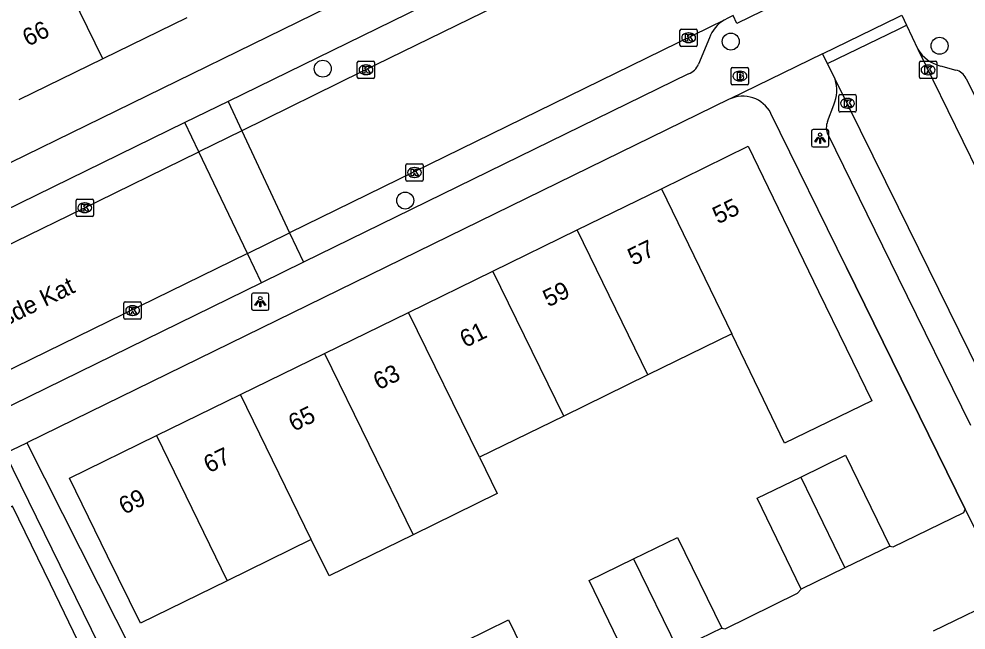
# Model space of a CAD drawing. Extents: x 160457 to 162082, y 388340 to 389736.
# Drawn here: x 161449.3 to 161503.9, y 388559.2 to 388594.5 of the extents above; entities that cross this region are included whole.
import ezdxf

# ---------------------------------------------------------------- set-up
doc = ezdxf.new("R2010")
doc.units = 0
for name, color, linetype in [('IMGEO_Boom', 7, 'Continuous'), ('IMGEO_Brandkraan', 7, 'Continuous'), ('IMGEO_Kolk', 7, 'Continuous'), ('IMGEO_Lichtpunt', 7, 'Continuous'), ('IMGEO_Muur', 7, 'Continuous'), ('IMGEO_Openbare_ruimte_label', 7, 'Continuous'), ('IMGEO_Pand', 7, 'Continuous'), ('IMGEO_Pand_nummerreeks', 7, 'Continuous'), ('IMGEO_Parkeervlak_open', 7, 'Continuous'), ('IMGEO_Rijbaan_lokaal_gesloten', 7, 'Continuous'), ('IMGEO_Rijbaan_lokaal_open', 7, 'Continuous'), ('IMGEO_Voetpad_open', 7, 'Continuous')]:
    doc.layers.add(name, color=color, linetype=linetype)

msp = doc.modelspace()

# ---------------------------------------------------------------- linework, layer by layer
at = {"layer": 'IMGEO_Boom'}
for centre in [(161490.335, 388593.175), (161502.372, 388592.93), (161466.814, 388591.611), (161471.567, 388584.009)]:
    msp.add_circle(centre, 0.489, dxfattribs=at)
at = {"layer": 'IMGEO_Brandkraan'}
for p, q in [((161490.361, 388590.759), (161490.361, 388591.611)), ((161490.436, 388591.685), (161491.288, 388591.685)), ((161490.849, 388591.465), (161490.874, 388591.465)), ((161491.362, 388591.611), (161491.362, 388590.759)), ((161490.872, 388590.905), (161490.847, 388590.905)), ((161491.288, 388590.685), (161490.436, 388590.685))]:
    msp.add_line(p, q, dxfattribs=at)
for points in [[(161490.361, 388590.759), (161490.361, 388591.611)], [(161490.436, 388591.685), (161491.288, 388591.685)], [(161490.709, 388591.385), (161490.709, 388590.985), (161490.922, 388590.985)], [(161490.94, 388591.385), (161490.709, 388591.385)], [(161491.362, 388591.611), (161491.362, 388590.759)], [(161490.888, 388591.304), (161490.834, 388591.304), (161490.834, 388591.228)], [(161490.834, 388591.228), (161490.887, 388591.228)], [(161490.896, 388591.152), (161490.834, 388591.152), (161490.834, 388591.071)], [(161490.834, 388591.071), (161490.896, 388591.071)], [(161491.288, 388590.685), (161490.436, 388590.685)]]:
    msp.add_lwpolyline(points, dxfattribs=at)
for centre, radius, start, end in [((161490.438, 388591.609), 0.0765, 91.552, 178.448), ((161490.438, 388591.609), 0.0765, 91.552, 178.448), ((161490.944, 388591.24), 0.145, 59.4692, 91.5367), ((161491.286, 388591.609), 0.0765, 1.552, 88.448), ((161491.286, 388591.609), 0.0765, 1.552, 88.448), ((161490.889, 388591.266), 0.0379, 267.8285, 90.9355), ((161490.897, 388591.111), 0.0404, 269.8759, 90.5077), ((161490.928, 388591.236), 0.251, 268.6676, 293.5347), ((161490.969, 388591.287), 0.0922, 285.5137, 58.1501), ((161490.974, 388591.095), 0.105, 301.3115, 78.989), ((161490.438, 388590.761), 0.0765, 181.552, 268.448), ((161490.438, 388590.761), 0.0765, 181.552, 268.448), ((161491.286, 388590.761), 0.0765, 271.552, 358.448), ((161491.286, 388590.761), 0.0765, 271.552, 358.448)]:
    msp.add_arc(centre, radius, start, end, dxfattribs=at)
for centre, major_axis, ratio, start_param, end_param in [((161490.848, 388591.185), (-0.387, 0.002), 0.722429, 4.712389, 7.853982), ((161490.873, 388591.185), (-0.39, 0.002), 0.717154, 1.570796, 4.712389)]:
    msp.add_ellipse(centre, major_axis=major_axis, ratio=ratio, start_param=start_param, end_param=end_param, dxfattribs=at)
at = {"layer": 'IMGEO_Kolk'}
for p, q in [((161487.404, 388592.969), (161487.404, 388593.821)), ((161487.479, 388593.895), (161488.331, 388593.895)), ((161487.892, 388593.675), (161487.917, 388593.675)), ((161488.405, 388593.821), (161488.405, 388592.969)), ((161487.915, 388593.115), (161487.89, 388593.115)), ((161488.331, 388592.895), (161487.479, 388592.895)), ((161468.804, 388591.121), (161468.804, 388591.973)), ((161468.879, 388592.047), (161469.731, 388592.047)), ((161469.805, 388591.973), (161469.805, 388591.121)), ((161501.204, 388591.113), (161501.204, 388591.965)), ((161501.279, 388592.039), (161502.131, 388592.039)), ((161502.205, 388591.965), (161502.205, 388591.113)), ((161469.292, 388591.827), (161469.317, 388591.827)), ((161501.692, 388591.819), (161501.717, 388591.819)), ((161469.731, 388591.047), (161468.879, 388591.047)), ((161469.315, 388591.267), (161469.29, 388591.267)), ((161502.131, 388591.039), (161501.279, 388591.039)), ((161501.715, 388591.259), (161501.69, 388591.259)), ((161496.561, 388589.188), (161496.561, 388590.04)), ((161496.636, 388590.114), (161497.488, 388590.114)), ((161497.049, 388589.894), (161497.074, 388589.894)), ((161497.562, 388590.04), (161497.562, 388589.188)), ((161497.072, 388589.334), (161497.047, 388589.334)), ((161497.488, 388589.114), (161496.636, 388589.114)), ((161471.596, 388585.2), (161471.596, 388586.052)), ((161471.671, 388586.126), (161472.523, 388586.126)), ((161472.597, 388586.052), (161472.597, 388585.2)), ((161472.084, 388585.906), (161472.109, 388585.906)), ((161472.523, 388585.126), (161471.671, 388585.126)), ((161472.107, 388585.346), (161472.082, 388585.346)), ((161452.592, 388583.168), (161452.592, 388584.02)), ((161452.667, 388584.094), (161453.519, 388584.094)), ((161453.08, 388583.874), (161453.105, 388583.874)), ((161453.593, 388584.02), (161453.593, 388583.168)), ((161453.103, 388583.314), (161453.078, 388583.314)), ((161453.519, 388583.094), (161452.667, 388583.094)), ((161455.353, 388577.238), (161455.353, 388578.09)), ((161455.428, 388578.164), (161456.28, 388578.164)), ((161455.841, 388577.944), (161455.866, 388577.944)), ((161456.354, 388578.09), (161456.354, 388577.238)), ((161455.864, 388577.384), (161455.839, 388577.384)), ((161456.28, 388577.164), (161455.428, 388577.164))]:
    msp.add_line(p, q, dxfattribs=at)
for points in [[(161487.404, 388592.969), (161487.404, 388593.821)], [(161487.479, 388593.895), (161488.331, 388593.895)], [(161487.725, 388593.595), (161487.848, 388593.595), (161487.848, 388593.444), (161487.978, 388593.595), (161488.142, 388593.595), (161487.996, 388593.444), (161488.149, 388593.195), (161487.997, 388593.195), (161487.912, 388593.359), (161487.848, 388593.292), (161487.848, 388593.195), (161487.725, 388593.195), (161487.725, 388593.595)], [(161488.405, 388593.821), (161488.405, 388592.969)], [(161488.331, 388592.895), (161487.479, 388592.895)], [(161468.804, 388591.121), (161468.804, 388591.973)], [(161468.879, 388592.047), (161469.731, 388592.047)], [(161469.805, 388591.973), (161469.805, 388591.121)], [(161501.204, 388591.113), (161501.204, 388591.965)], [(161501.279, 388592.039), (161502.131, 388592.039)], [(161502.205, 388591.965), (161502.205, 388591.113)], [(161469.125, 388591.747), (161469.248, 388591.747), (161469.248, 388591.596), (161469.378, 388591.747), (161469.542, 388591.747), (161469.396, 388591.596), (161469.549, 388591.347), (161469.397, 388591.347), (161469.312, 388591.511), (161469.248, 388591.444), (161469.248, 388591.347), (161469.125, 388591.347), (161469.125, 388591.747)], [(161501.525, 388591.739), (161501.648, 388591.739), (161501.648, 388591.588), (161501.778, 388591.739), (161501.942, 388591.739), (161501.796, 388591.588), (161501.949, 388591.339), (161501.797, 388591.339), (161501.712, 388591.503), (161501.648, 388591.436), (161501.648, 388591.339), (161501.525, 388591.339), (161501.525, 388591.739)], [(161469.731, 388591.047), (161468.879, 388591.047)], [(161502.131, 388591.039), (161501.279, 388591.039)], [(161496.561, 388589.188), (161496.561, 388590.04)], [(161496.636, 388590.114), (161497.488, 388590.114)], [(161496.882, 388589.814), (161497.005, 388589.814), (161497.005, 388589.663), (161497.135, 388589.814), (161497.299, 388589.814), (161497.153, 388589.663), (161497.306, 388589.414), (161497.154, 388589.414), (161497.069, 388589.578), (161497.005, 388589.511), (161497.005, 388589.414), (161496.882, 388589.414), (161496.882, 388589.814)], [(161497.562, 388590.04), (161497.562, 388589.188)], [(161497.488, 388589.114), (161496.636, 388589.114)], [(161471.596, 388585.2), (161471.596, 388586.052)], [(161471.671, 388586.126), (161472.523, 388586.126)], [(161472.597, 388586.052), (161472.597, 388585.2)], [(161471.917, 388585.826), (161472.04, 388585.826), (161472.04, 388585.675), (161472.17, 388585.826), (161472.334, 388585.826), (161472.188, 388585.675), (161472.341, 388585.426), (161472.189, 388585.426), (161472.104, 388585.59), (161472.04, 388585.523), (161472.04, 388585.426), (161471.917, 388585.426), (161471.917, 388585.826)], [(161472.523, 388585.126), (161471.671, 388585.126)], [(161452.592, 388583.168), (161452.592, 388584.02)], [(161452.667, 388584.094), (161453.519, 388584.094)], [(161452.913, 388583.794), (161453.036, 388583.794), (161453.036, 388583.643), (161453.166, 388583.794), (161453.33, 388583.794), (161453.184, 388583.643), (161453.337, 388583.394), (161453.185, 388583.394), (161453.1, 388583.558), (161453.036, 388583.491), (161453.036, 388583.394), (161452.913, 388583.394), (161452.913, 388583.794)], [(161453.593, 388584.02), (161453.593, 388583.168)], [(161453.519, 388583.094), (161452.667, 388583.094)], [(161455.353, 388577.238), (161455.353, 388578.09)], [(161455.428, 388578.164), (161456.28, 388578.164)], [(161455.674, 388577.864), (161455.797, 388577.864), (161455.797, 388577.713), (161455.927, 388577.864), (161456.091, 388577.864), (161455.945, 388577.713), (161456.098, 388577.464), (161455.946, 388577.464), (161455.861, 388577.628), (161455.797, 388577.561), (161455.797, 388577.464), (161455.674, 388577.464), (161455.674, 388577.864)], [(161456.354, 388578.09), (161456.354, 388577.238)], [(161456.28, 388577.164), (161455.428, 388577.164)]]:
    msp.add_lwpolyline(points, dxfattribs=at)
for centre, start, end in [((161487.481, 388593.819), 91.552, 178.448), ((161487.481, 388593.819), 91.552, 178.448), ((161488.329, 388593.819), 1.552, 88.448), ((161488.329, 388593.819), 1.552, 88.448), ((161487.481, 388592.971), 181.552, 268.448), ((161487.481, 388592.971), 181.552, 268.448), ((161488.329, 388592.971), 271.552, 358.448), ((161488.329, 388592.971), 271.552, 358.448), ((161468.881, 388591.971), 91.552, 178.448), ((161468.881, 388591.971), 91.552, 178.448), ((161469.729, 388591.971), 1.552, 88.448), ((161469.729, 388591.971), 1.552, 88.448), ((161501.281, 388591.963), 91.552, 178.448), ((161501.281, 388591.963), 91.552, 178.448), ((161502.129, 388591.963), 1.552, 88.448), ((161502.129, 388591.963), 1.552, 88.448), ((161468.881, 388591.123), 181.552, 268.448), ((161468.881, 388591.123), 181.552, 268.448), ((161469.729, 388591.123), 271.552, 358.448), ((161469.729, 388591.123), 271.552, 358.448), ((161501.281, 388591.115), 181.552, 268.448), ((161501.281, 388591.115), 181.552, 268.448), ((161502.129, 388591.115), 271.552, 358.448), ((161502.129, 388591.115), 271.552, 358.448), ((161496.638, 388590.038), 91.552, 178.448), ((161496.638, 388590.038), 91.552, 178.448), ((161497.486, 388590.038), 1.552, 88.448), ((161497.486, 388590.038), 1.552, 88.448), ((161496.638, 388589.19), 181.552, 268.448), ((161496.638, 388589.19), 181.552, 268.448), ((161497.486, 388589.19), 271.552, 358.448), ((161497.486, 388589.19), 271.552, 358.448), ((161471.673, 388586.05), 91.552, 178.448), ((161471.673, 388586.05), 91.552, 178.448), ((161472.521, 388586.05), 1.552, 88.448), ((161472.521, 388586.05), 1.552, 88.448), ((161471.673, 388585.202), 181.552, 268.448), ((161471.673, 388585.202), 181.552, 268.448), ((161472.521, 388585.202), 271.552, 358.448), ((161472.521, 388585.202), 271.552, 358.448), ((161452.669, 388584.018), 91.552, 178.448), ((161452.669, 388584.018), 91.552, 178.448), ((161453.517, 388584.018), 1.552, 88.448), ((161453.517, 388584.018), 1.552, 88.448), ((161452.669, 388583.17), 181.552, 268.448), ((161452.669, 388583.17), 181.552, 268.448), ((161453.517, 388583.17), 271.552, 358.448), ((161453.517, 388583.17), 271.552, 358.448), ((161455.43, 388578.088), 91.552, 178.448), ((161455.43, 388578.088), 91.552, 178.448), ((161456.278, 388578.088), 1.552, 88.448), ((161456.278, 388578.088), 1.552, 88.448), ((161455.43, 388577.24), 181.552, 268.448), ((161455.43, 388577.24), 181.552, 268.448), ((161456.278, 388577.24), 271.552, 358.448), ((161456.278, 388577.24), 271.552, 358.448)]:
    msp.add_arc(centre, 0.0765, start, end, dxfattribs=at)
for centre, major_axis, ratio, start_param, end_param in [((161487.891, 388593.395), (-0.387, 0.002), 0.722429, 4.712389, 7.853982), ((161487.916, 388593.395), (-0.39, 0.002), 0.717154, 1.570796, 4.712389), ((161469.291, 388591.547), (-0.387, 0.002), 0.722429, 4.712389, 7.853982), ((161469.316, 388591.547), (-0.39, 0.002), 0.717154, 1.570796, 4.712389), ((161501.691, 388591.539), (-0.387, 0.002), 0.722429, 4.712389, 7.853982), ((161501.716, 388591.539), (-0.39, 0.002), 0.717154, 1.570796, 4.712389), ((161497.048, 388589.614), (-0.387, 0.002), 0.722429, 4.712389, 7.853982), ((161497.073, 388589.614), (-0.39, 0.002), 0.717154, 1.570796, 4.712389), ((161472.083, 388585.626), (-0.387, 0.002), 0.722429, 4.712389, 7.853982), ((161472.108, 388585.626), (-0.39, 0.002), 0.717154, 1.570796, 4.712389), ((161453.079, 388583.594), (-0.387, 0.002), 0.722429, 4.712389, 7.853982), ((161453.104, 388583.594), (-0.39, 0.002), 0.717154, 1.570796, 4.712389), ((161455.84, 388577.664), (-0.387, 0.002), 0.722429, 4.712389, 7.853982), ((161455.865, 388577.664), (-0.39, 0.002), 0.717154, 1.570796, 4.712389)]:
    msp.add_ellipse(centre, major_axis=major_axis, ratio=ratio, start_param=start_param, end_param=end_param, dxfattribs=at)
at = {"layer": 'IMGEO_Lichtpunt'}
for p, q in [((161494.983, 388588.006), (161494.983, 388587.199)), ((161494.983, 388588.006), (161494.983, 388587.199)), ((161495.885, 388588.101), (161495.077, 388588.101)), ((161495.885, 388588.101), (161495.077, 388588.101)), ((161495.979, 388587.199), (161495.979, 388588.006)), ((161495.979, 388587.199), (161495.979, 388588.006)), ((161495.077, 388587.105), (161495.885, 388587.105)), ((161495.077, 388587.105), (161495.885, 388587.105)), ((161462.716, 388578.581), (161462.716, 388577.774)), ((161462.716, 388578.581), (161462.716, 388577.774)), ((161463.618, 388578.676), (161462.81, 388578.676)), ((161463.618, 388578.676), (161462.81, 388578.676)), ((161463.712, 388577.774), (161463.712, 388578.581)), ((161463.712, 388577.774), (161463.712, 388578.581)), ((161462.81, 388577.68), (161463.618, 388577.68)), ((161462.81, 388577.68), (161463.618, 388577.68))]:
    msp.add_line(p, q, dxfattribs=at)
for points in [[(161495.357, 388587.67), (161495.396, 388587.642), (161495.208, 388587.38), (161495.17, 388587.407), (161495.357, 388587.67)], [(161495.459, 388587.622), (161495.506, 388587.622), (161495.506, 388587.3), (161495.459, 388587.3), (161495.459, 388587.622)], [(161495.569, 388587.642), (161495.607, 388587.669), (161495.794, 388587.407), (161495.755, 388587.379), (161495.569, 388587.642)], [(161463.09, 388578.245), (161463.129, 388578.217), (161462.941, 388577.955), (161462.903, 388577.982), (161463.09, 388578.245)], [(161463.192, 388578.197), (161463.239, 388578.197), (161463.239, 388577.875), (161463.192, 388577.875), (161463.192, 388578.197)], [(161463.302, 388578.217), (161463.34, 388578.244), (161463.527, 388577.982), (161463.488, 388577.954), (161463.302, 388578.217)]]:
    msp.add_lwpolyline(points, dxfattribs=at)
for centre in [(161495.482, 388587.804), (161463.215, 388578.379)]:
    msp.add_circle(centre, 0.0994, dxfattribs=at)
for centre, start, end in [((161495.077, 388588.006), 90, 180), ((161495.077, 388588.006), 90, 180), ((161495.885, 388588.006), 0, 90), ((161495.885, 388588.006), 0, 90), ((161495.077, 388587.199), 180, 270), ((161495.077, 388587.199), 180, 270), ((161495.885, 388587.199), 270, 0), ((161495.885, 388587.199), 270, 360), ((161462.81, 388578.581), 90, 180), ((161462.81, 388578.581), 90, 180), ((161463.618, 388578.581), 0, 90), ((161463.618, 388578.581), 0, 90), ((161462.81, 388577.774), 180, 270), ((161462.81, 388577.774), 180, 270), ((161463.618, 388577.774), 270, 0), ((161463.618, 388577.774), 270, 360)]:
    msp.add_arc(centre, 0.0946, start, end, dxfattribs=at)
at = {"layer": 'IMGEO_Muur'}
msp.add_lwpolyline([(161497.006, 388580.155), (161503.849, 388566.208)], dxfattribs=at)
at = {"layer": 'IMGEO_Pand'}
for points in [[(161454.139, 388592.182), (161450.192, 388600.258)], [(161458.982, 388594.55), (161454.139, 388592.182)], [(161454.139, 388592.182), (161449.288, 388589.81)], [(161486.338, 388584.69), (161491.339, 388587.135), (161495.397, 388578.774), (161496.99, 388575.494), (161498.465, 388572.456), (161493.434, 388570.014), (161491.964, 388573.055), (161490.385, 388576.321)], [(161481.482, 388582.316), (161486.338, 388584.69)], [(161486.338, 388584.69), (161490.385, 388576.321)], [(161476.616, 388579.937), (161481.482, 388582.316)], [(161485.543, 388573.951), (161481.482, 388582.316)], [(161471.759, 388577.562), (161476.616, 388579.937)], [(161480.702, 388571.582), (161476.616, 388579.937)], [(161466.92, 388575.197), (161471.759, 388577.562)], [(161475.852, 388569.208), (161471.759, 388577.562)], [(161490.385, 388576.321), (161485.543, 388573.951)], [(161462.073, 388572.827), (161466.92, 388575.197)], [(161466.92, 388575.197), (161472.024, 388564.741)], [(161485.543, 388573.951), (161480.702, 388571.582)], [(161457.221, 388570.455), (161462.073, 388572.827)], [(161466.152, 388564.46), (161462.073, 388572.827)], [(161480.702, 388571.582), (161475.852, 388569.208)], [(161461.301, 388562.086), (161456.299, 388559.638), (161454.408, 388563.515), (161452.222, 388567.997), (161457.221, 388570.455)], [(161457.221, 388570.455), (161461.301, 388562.086)], [(161475.852, 388569.208), (161476.876, 388567.116), (161472.024, 388564.741)], [(161494.375, 388568.07), (161496.945, 388569.322), (161499.501, 388564.089)], [(161494.387, 388561.596), (161491.86, 388566.844), (161494.375, 388568.07)], [(161494.375, 388568.07), (161496.911, 388562.826)], [(161447.966, 388555.572), (161449.15, 388553.151), (161454.17, 388555.607), (161452.986, 388558.028), (161451.115, 388561.888), (161448.935, 388566.387), (161443.92, 388563.934)], [(161472.024, 388564.741), (161467.176, 388562.368), (161466.152, 388564.46)], [(161466.152, 388564.46), (161461.301, 388562.086)], [(161484.729, 388563.348), (161487.262, 388564.583), (161489.818, 388559.35)], [(161499.501, 388564.089), (161496.911, 388562.826)], [(161484.704, 388556.857), (161482.177, 388562.105), (161484.729, 388563.348)], [(161484.729, 388563.348), (161487.287, 388558.116)], [(161496.911, 388562.826), (161494.387, 388561.596)], [(161475.018, 388558.607), (161477.527, 388559.829), (161480.083, 388554.596)], [(161489.818, 388559.35), (161487.287, 388558.116)]]:
    msp.add_lwpolyline(points, dxfattribs=at)
at = {"layer": 'IMGEO_Parkeervlak_open'}
for points in [[(161461.353, 388589.72), (161462.143, 388588.037)], [(161459.672, 388586.822), (161458.868, 388588.504)], [(161464.904, 388582.155), (161465.705, 388580.448)], [(161463.285, 388579.263), (161462.472, 388580.965)]]:
    msp.add_lwpolyline(points, dxfattribs=at)
at = {"layer": 'IMGEO_Rijbaan_lokaal_gesloten'}
for points in [[(161505.694, 388609.351), (161500, 388606.566), (161485.322, 388599.385), (161469.095, 388591.443), (161462.143, 388588.037)], [(161490.47, 388594.673), (161490.164, 388594.516), (161489.944, 388594.408)], [(161489.944, 388594.408), (161464.904, 388582.155)], [(161437.76, 388576.128), (161452.933, 388583.516), (161459.672, 388586.822)], [(161462.472, 388580.965), (161422.311, 388561.312)]]:
    msp.add_lwpolyline(points, dxfattribs=at)
at = {"layer": 'IMGEO_Rijbaan_lokaal_open'}
for points in [[(161495.9, 388591.902), (161500, 388593.898), (161500.46, 388594.122)], [(161500.46, 388594.122), (161501.12, 388592.733)], [(161501.12, 388592.733), (161511.487, 388571.524)], [(161496.345, 388591.008), (161495.9, 388591.902)], [(161506.997, 388569.395), (161500, 388583.605), (161496.345, 388591.008)], [(161462.143, 388588.037), (161459.672, 388586.822)], [(161462.143, 388588.037), (161464.904, 388582.155)], [(161462.472, 388580.965), (161459.672, 388586.822)], [(161462.472, 388580.965), (161464.904, 388582.155)], [(161499.501, 388564.089), (161499.685, 388564.047), (161503.775, 388566.017), (161503.849, 388566.208)], [(161503.849, 388566.208), (161506.279, 388561.254)], [(161489.818, 388559.35), (161490.001, 388559.316), (161494.175, 388561.369), (161494.387, 388561.596)], [(161506.279, 388561.254), (161501.996, 388559.175)]]:
    msp.add_lwpolyline(points, dxfattribs=at)
at = {"layer": 'IMGEO_Voetpad_open'}
for points in [[(161504.877, 388611.022), (161500, 388608.635), (161461.353, 388589.72)], [(161501.698, 388600.152), (161501.917, 388599.703), (161500, 388598.768), (161490.689, 388594.224), (161490.47, 388594.673)], [(161417.446, 388570.858), (161474.993, 388599.022)], [(161495.619, 388592.466), (161500, 388594.599), (161500.189, 388594.691)], [(161500.189, 388594.691), (161500.46, 388594.122)], [(161489.11, 388593.389), (161488.482, 388591.876)], [(161495.619, 388592.466), (161490.296, 388589.879), (161490.243, 388589.847)], [(161495.9, 388591.902), (161495.619, 388592.466)], [(161502.428, 388591.766), (161503.299, 388591.524)], [(161487.891, 388591.313), (161465.705, 388580.448)], [(161503.896, 388591.044), (161511.866, 388574.824)], [(161490.243, 388589.847), (161449.764, 388570.047)], [(161461.353, 388589.72), (161458.868, 388588.504)], [(161495.916, 388588.573), (161496.27, 388589.524)], [(161503.849, 388566.208), (161497.006, 388580.155), (161492.648, 388589.035)], [(161458.868, 388588.504), (161436.956, 388577.78)], [(161504.172, 388571.036), (161500, 388579.536), (161495.938, 388587.812)], [(161465.705, 388580.448), (161463.285, 388579.263)], [(161463.285, 388579.263), (161422.169, 388559.128)], [(161448.515, 388569.436), (161449.764, 388570.047)], [(161449.764, 388570.047), (161462.078, 388545.634)], [(161457.999, 388550.046), (161448.515, 388569.436)]]:
    msp.add_lwpolyline(points, dxfattribs=at)
for centre, radius, start, end in [((161490.935, 388592.746), 1.935, 120.814, 160.5888), ((161502.939, 388593.826), 2.123, 210.9938, 256.0554), ((161487.562, 388592.25), 0.993, 289.3528, 337.8674), ((161503.143, 388590.719), 0.82, 23.353, 79.047), ((161494.374, 388590.364), 2.073, 336.1096, 18.1039), ((161491.029, 388588.207), 1.818, 27.0754, 115.6122), ((161496.736, 388588.216), 0.895, 156.4704, 206.8414)]:
    msp.add_arc(centre, radius, start, end, dxfattribs=at)

# ---------------------------------------------------------------- texts
at = {"layer": 'IMGEO_Openbare_ruimte_label'}
msp.add_text('Gelaarsde Kat', height=1, rotation=26.1038, dxfattribs=at).set_placement((161444.933, 388574.986))
at = {"layer": 'IMGEO_Pand_nummerreeks'}
for s, rotation, p in [('66', 26.0555, (161449.815, 388592.872)), ('55', 26.0696, (161489.594, 388582.63)), ('57', 26.0702, (161484.704, 388580.237)), ('59', 26.0702, (161479.814, 388577.844)), ('61', 26.0702, (161475.026, 388575.502)), ('63', 26.0702, (161470.035, 388573.06)), ('65', 26.0702, (161465.146, 388570.668)), ('67', 26.0702, (161460.256, 388568.275)), ('69', 26.0702, (161455.366, 388565.883))]:
    msp.add_text(s, height=1, rotation=rotation, dxfattribs=at).set_placement(p)

doc.saveas('drawing.dxf')
